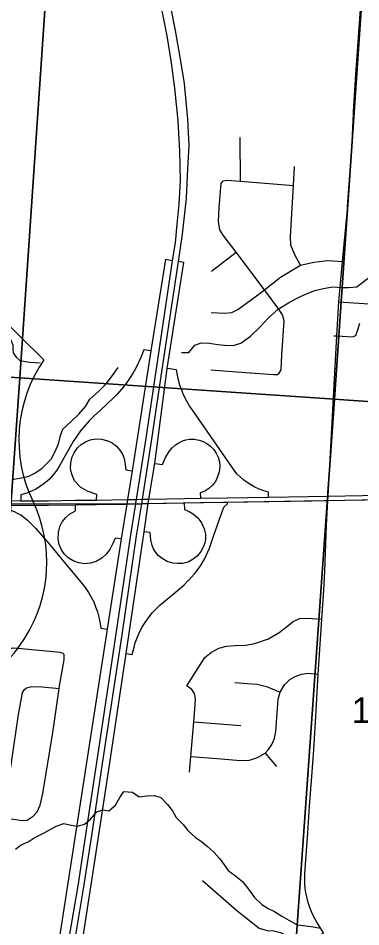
# Model space of a CAD drawing. Extents: x 114604 to 551442, y 316898 to 567001.
# Drawn here: x 248711 to 251666, y 380649 to 388489 of the extents above; entities that cross this region are included whole.
import ezdxf

# ---------------------------------------------------------------- set-up
doc = ezdxf.new("R2010")
doc.units = 0
for name, color, linetype in [('GE_P_Alignment_1000_Bearings', 7, 'Continuous'), ('GE_P_Alignment_1000_Stations', 7, 'Continuous'), ('GE_P_Alignment_100_Cardinal_Points', 7, 'Continuous'), ('GE_P_Alignment_500_Bearings', 7, 'Continuous'), ('GE_P_Alignment_500_Cardinal_Points', 7, 'Continuous'), ('GE_P_Alignment_500_Stations', 7, 'Continuous'), ('PM_P_Cells', 7, 'Continuous'), ('PV_X_Curb', 7, 'Continuous'), ('SN_P_Signs', 7, 'Continuous')]:
    doc.layers.add(name, color=color, linetype=linetype)

msp = doc.modelspace()

# ---------------------------------------------------------------- linework, layer by layer
at = {"layer": 'GE_P_Alignment_1000_Bearings'}
msp.add_lwpolyline([(232892, 384843.7), (237074.9, 384701), (241131.6, 384553), (246968.2, 384346.9), (248348.6, 384299.5), (249786.5, 384301.5), (254141.3, 384374.7), (261362.9, 384568.7), (267424.2, 384761.3)], dxfattribs=at)
at = {"layer": 'GE_P_Alignment_1000_Stations'}
for points in [[(247976, 384330.8), (248053.3, 384338.5), (248230.7, 384338.9), (248623.1, 384327), (248734.4, 384325.8), (248971.9, 384325.4), (249204.5, 384329.2), (249387.3, 384331.9), (249653.2, 384336.8), (249727.8, 384337.7), (249780.9, 384338.6), (249838.3, 384339.6), (250141.8, 384344.9), (250283.3, 384348), (250514.3, 384351.3), (250870.1, 384357), (251384.7, 384365.2), (251679.2, 384371.5), (252178.6, 384377.9), (252252.2, 384355.3)], [(251245.8, 384325.7), (251382.7, 384327.9), (251676.4, 384334.2), (251699.9, 384334.7)], [(247976, 384330.8), (248051.6, 384313.8), (248213.9, 384303.4), (248622.8, 384288.8), (248734.3, 384288.4), (248971.3, 384287), (249204, 384290.8), (249386.7, 384293.5), (249473.4, 384294.7)], [(249473.4, 384294.7), (249646.7, 384297.2), (249721.6, 384298.3), (249774.8, 384299.3), (249832, 384300.8), (250143.2, 384306.6), (250284.7, 384309.7), (250515.7, 384312.9), (250871.6, 384319.5), (251245.8, 384325.7)]]:
    msp.add_lwpolyline(points, dxfattribs=at)
at = {"layer": 'GE_P_Alignment_100_Cardinal_Points'}
for p, q in [((250627.4, 387083.1), (250624.4, 387459.4)), ((250379.5, 386305.6), (250589.6, 386469.7)), ((250225.6, 382418.4), (250632.2, 382385.4)), ((250840.9, 382147.1), (250938, 382033.5))]:
    msp.add_line(p, q, dxfattribs=at)
for points in [[(251146.3, 386358.7), (251097.5, 386447), (251062.4, 386531), (251060.3, 386606.1), (251084.2, 387044.6), (251093.2, 387210.4)], [(250962.4, 385427.8), (250978.5, 385453.8), (250984.9, 385584), (251003.7, 385876.7), (250989.9, 385930.8), (250950.1, 385989.1), (250833.8, 386144.1), (250589.6, 386469.7), (250478.3, 386618), (250450.5, 386664.2), (250438.7, 386736.4), (250443.1, 386854.6), (250461.7, 387063.1), (250477.7, 387085.1)], [(250477.7, 387085.1), (250509.7, 387093), (250627.4, 387083.1), (251084.2, 387044.6)], [(251476, 386042.8), (251867.5, 386016.3), (251893, 386019.6), (251943.4, 386026.1), (252017.5, 386067.9), (252183.8, 386211.7), (252239.9, 386241.6), (252323.9, 386263.4), (252459.8, 386287), (252861.9, 386414.1), (252964.8, 386454.7), (252998, 386467.8), (253169.9, 386491.3), (253277.8, 386491), (253473.7, 386482.3)], [(250374.4, 385948.8), (250494.3, 385944.4), (250554.3, 385950.3), (250606.3, 385976.1), (250798.6, 386115.9), (250833.8, 386144.1), (250972.9, 386255.6), (251146.3, 386358.7), (251260.3, 386383.6), (251377.4, 386398), (251508.2, 386389.9)], [(251433.5, 385749.3), (251460, 385747.5), (251594.9, 385738.5), (251622.9, 385750.4), (251637, 385792.5), (251657.2, 385856.6)], [(248274.2, 385786.9), (248503.3, 385768.2), (248601.2, 385749.9), (248633.1, 385727.7), (248651, 385705.6), (248664.9, 385671.5), (248664.8, 385631.4), (248668.7, 385601.3), (248678.6, 385585.3), (248692.6, 385565.2), (248726.4, 385535), (248808.4, 385522.7), (248900.2, 385516.4)], [(250371, 385455.7), (250596.7, 385436.9), (250912.4, 385415.9), (250948.4, 385415.8), (250962.4, 385427.8)], [(250188.3, 381984.8), (250201.2, 382119.4), (250225.6, 382418.4), (250240.9, 382605.6), (250238.6, 382636.9), (250230.1, 382662), (250207.5, 382696), (250166.2, 382729.1), (250320.7, 382973.1), (250378.1, 383017.8), (250442.6, 383053.9), (250506.6, 383071.7), (250579.1, 383077.8), (250671.8, 383080.6), (250753.2, 383093), (250868.6, 383132.9), (250961.7, 383188), (251037.2, 383246.4), (251083.7, 383282.9), (251137.8, 383308.4), (251202.6, 383313.1), (251331, 383303.6)], [(248405, 382875.1), (248526.1, 382985.7), (248608.6, 383038.8), (248664.7, 383056), (248740.5, 383051), (249069.5, 383018.6), (249097.3, 383010.3), (249107.1, 382998.1)], [(248582.1, 381590.3), (248669.8, 381579.1), (248749.4, 381566), (248789.4, 381569.5), (248839.7, 381602.9), (248874.1, 381640.5), (248900.8, 381698.2), (248924, 381798.2), (249012.9, 382344.1), (249064.3, 382704.2), (249067.7, 382728.1), (249106.5, 382952), (249106.7, 382970.1), (249107.1, 382998.1)], [(250201.2, 382119.4), (250426.5, 382102.3), (250627.4, 382084.2), (250704.7, 382086.8), (250775, 382109), (250840.9, 382147.1), (250868.6, 382180), (250898.3, 382221.4), (250920.2, 382275.2), (250933, 382334.6), (250946.9, 382531.9), (250952.6, 382612.1), (250971, 382673.6), (251007.4, 382738), (251053.8, 382782.2), (251100.3, 382810.5), (251153.2, 382829.7), (251211.7, 382836.4), (251298.3, 382830.1)], [(248582.1, 381590.3), (248654.1, 382066.2), (248713.3, 382482.3), (248739, 382622.2), (248749.6, 382670.2), (248765.9, 382696), (248784.1, 382711.8), (248828.1, 382723.2), (248917.9, 382720), (249064.3, 382704.2)], [(250580, 382756.5), (250688.1, 382749.6), (250772.5, 382741.9), (250853.5, 382721.5), (250971, 382673.6)], [(250299.9, 381049.4), (250597.2, 380789.3), (250789.5, 380637.8), (250858, 380616.2), (250916.4, 380614.6), (250972.8, 380598.9), (251021.3, 380573.1), (251073.8, 380541.3), (251119.3, 380525.7), (251169.5, 380522.2), (251219, 380524.6), (251263.3, 380543.1), (251344.7, 380596.2)]]:
    msp.add_lwpolyline(points, dxfattribs=at)
at = {"layer": 'GE_P_Alignment_500_Bearings'}
for points in [[(251601.5, 387660), (251602.4, 387681.2), (251621.2, 387962), (251684.4, 388852.5), (251757.5, 389880.9), (251780.1, 390229.9), (251804.1, 390581.6), (251823.7, 390941), (251869.1, 391658.5), (251890.1, 392006.9), (251892, 392037.8)], [(251551.9, 386865.6), (251588, 387364), (251601.5, 387660)], [(251382.7, 384327.9), (251384.7, 384365.2), (251460, 385747.5), (251476, 386042.8), (251508.2, 386389.9), (251550, 386839.1), (251551.9, 386865.6)], [(251344.7, 380596.2), (251285.2, 380690.7), (251263.7, 380729.9), (251244.2, 380771.9), (251226.5, 380815.7), (251209.4, 380867.2), (251199, 380907.2), (251191.4, 380946.5), (251186.2, 380979.2), (251183.2, 381018.2), (251181.8, 381060.4), (251182.6, 381103.3), (251185, 381147.9), (251209.9, 381461.1), (251224.3, 381690.1), (251242.7, 381946.8), (251260.9, 382177), (251280.2, 382515.8), (251298.3, 382830.1), (251331, 383303.6), (251346.6, 383555.3), (251356.5, 383719.2), (251369, 384112.4), (251382.7, 384327.9)]]:
    msp.add_lwpolyline(points, dxfattribs=at)
at = {"layer": 'GE_P_Alignment_500_Cardinal_Points'}
for p, q in [((248932.1, 385541.1), (248055.7, 386405)), ((249641.3, 383008.3), (249798, 384058.1)), ((249598.8, 383996.3), (249478.5, 383217.6))]:
    msp.add_line(p, q, dxfattribs=at)
for points in [[(250039.4, 386397.1), (249981.5, 386407.9), (249855.9, 385618.2), (249693.5, 384582.8)], [(249888, 384646.5), (249996.7, 385465.7), (250139.4, 386382.1), (250089.4, 386389.6)], [(249855.9, 385618.2), (249795.8, 385627.2), (249769, 385560.9), (249746.9, 385512.6), (249724.8, 385469.8), (249702.2, 385429.8), (249677, 385389.4), (249647.9, 385346.9), (249618, 385307.2), (249584.7, 385266.8), (249565.6, 385245.4), (249537, 385215), (249420.5, 385106.1), (249366.1, 385057.9), (249322, 385013.8), (249281.5, 384968.6), (249249.3, 384928.7), (249215.7, 384882.6), (249185.4, 384836.2), (249159.3, 384791.8), (249070.7, 384632.4), (249044.3, 384589.5), (249013.1, 384548.4), (248977, 384509.6), (248932.9, 384471.4), (248895.7, 384445.1), (248862.8, 384425.6), (248825.5, 384407.1), (248784.7, 384391), (248734.6, 384375.8), (248734.4, 384325.8)], [(250870.1, 384357), (250868.5, 384399.8), (250828.6, 384411.3), (250788.6, 384425.9), (250751.2, 384443.1), (250717.4, 384461.7), (250684.5, 384483.1), (250653.5, 384506.6), (250624.4, 384532.1), (250600.5, 384556.2), (250579.4, 384580.2), (250218.3, 385104.9), (250189.6, 385145.5), (250165, 385185.6), (250149.2, 385215.2), (250133.7, 385247.9), (250118.5, 385285.1), (250105.3, 385323.7), (250093.3, 385367), (250075.6, 385453.9), (249996.7, 385465.7)], [(249387.3, 384331.9), (249388, 384378.8), (249315.4, 384405.1), (249251.5, 384441.3), (249196.9, 384498.5), (249172.9, 384555.1), (249163.4, 384604.7), (249164.3, 384652.4), (249176.5, 384703.9), (249192.9, 384739.8), (249223, 384781.7), (249253, 384809.7), (249291.6, 384834.2), (249331.8, 384850.1), (249378.6, 384858.9), (249428.9, 384857.7), (249484.1, 384843.5), (249520.6, 384825.4), (249558.7, 384796.5), (249588.8, 384762.6), (249609.9, 384727.5), (249624, 384691.1), (249631.2, 384659.1), (249638.7, 384590.9), (249693.5, 384582.8)], [(249888, 384646.5), (249956.5, 384638.4), (249981.1, 384698.9), (250013.2, 384750.3), (250039.8, 384782.6), (250068.5, 384808.6), (250095.2, 384826.2), (250126.8, 384841.1), (250156.7, 384851), (250189.4, 384855.5), (250229.2, 384856.5), (250271.4, 384848), (250306.3, 384836.1), (250337.8, 384819.9), (250370.4, 384795.1), (250397.5, 384767.4), (250417.9, 384736.5), (250435.6, 384700.4), (250446.3, 384661.8), (250449.8, 384621.1), (250445.5, 384576.4), (250430.9, 384531), (250412.7, 384492.9), (250384.7, 384456.4), (250354.1, 384429.9), (250320.6, 384409.1), (250281.2, 384394.2), (250283.3, 384348)], [(249693.5, 384582.8), (249653.2, 384336.8), (249646.7, 384297.2), (249598.8, 383996.3)], [(249798, 384058.1), (249832, 384300.8), (249838.3, 384339.6), (249888, 384646.5)], [(248622.8, 384288.8), (248622.7, 384252.7), (248675.1, 384231.8), (248707.2, 384216.5), (248732.5, 384203), (248759.5, 384182.6), (248790.7, 384157.7), (248824, 384127), (248861.4, 384088.4), (248974.6, 383955.5), (249122.4, 383778.9), (249253.6, 383620.9), (249288.1, 383576.2), (249316.2, 383534.5), (249340.9, 383493.3), (249362.8, 383451.9), (249378.8, 383411.3), (249394.5, 383365.7), (249407.4, 383321.6), (249415.7, 383281.2), (249423.5, 383226.5), (249478.5, 383217.6)], [(249598.8, 383996.3), (249547.9, 384003.4), (249527.5, 383955.4), (249500, 383903.6), (249470.3, 383863.3), (249432.2, 383829.9), (249384.7, 383801.7), (249334.3, 383785.6), (249282, 383782.5), (249233.5, 383790.5), (249184.3, 383807.9), (249141.9, 383833.4), (249107.5, 383867.6), (249084.2, 383903), (249065.1, 383947.1), (249055.7, 383995.2), (249057.7, 384053), (249070.9, 384102.3), (249090.9, 384142.8), (249121.3, 384180), (249154.5, 384209.9), (249204.1, 384238.1), (249204, 384290.8)], [(250143.2, 384306.6), (250145.3, 384250.1), (250186.1, 384232.5), (250222.1, 384210.9), (250261.1, 384178.6), (250293.1, 384134.8), (250316.3, 384083.9), (250325.4, 384038.3), (250325.4, 383991.6), (250320.3, 383963.8), (250311.6, 383936.6), (250285.5, 383887.6), (250253.2, 383848.5), (250219.1, 383820.6), (250176.6, 383796.2), (250130.6, 383785.2), (250086.9, 383783), (250043.8, 383787.2), (249995.8, 383802.3), (249951.9, 383825.9), (249919.4, 383854.1), (249896.8, 383879), (249877.2, 383910.1), (249865.9, 383939.3), (249854.4, 383987.7), (249849.4, 384051.2), (249798, 384058.1)], [(250178.9, 383637.5), (250203, 383661.9), (250232, 383695.9), (250262.4, 383735.1), (250289.3, 383774), (250320.6, 383826.2), (250361.8, 383917.8), (250393.2, 384011.1), (250447.1, 384165.9), (250469, 384229.4), (250485.4, 384269.3), (250516.6, 384297.8), (250515.7, 384312.9)], [(249641.3, 383008.3), (249693.3, 382999.8), (249711, 383062), (249720.9, 383098.3), (249738, 383143.7), (249754, 383183.6), (249778.4, 383230.8), (249806, 383276), (249834.3, 383314.9), (249867.4, 383358), (249900, 383392.4), (249932.1, 383424.3), (250012.9, 383491.5), (250100.5, 383562.8), (250142.1, 383599.4), (250174.9, 383633.4), (250178.9, 383637.5)], [(249478.5, 383217.6), (248998, 380116.3), (248895, 379534.8), (248816.1, 379168.6), (248709.8, 378830)], [(249027.9, 379277.9), (249103.8, 379549.7), (249157.3, 379835), (249202.8, 380116.2), (249369.8, 381197.4), (249493.7, 382005.5), (249641.3, 383008.3)]]:
    msp.add_lwpolyline(points, dxfattribs=at)
for centre, start, end in [((249935.1, 384849.6), 145.41379, 205.86759), ((247740.1, 383792), 269.77645, 25.5828)]:
    msp.add_arc(centre, 1218.2, start, end, dxfattribs=at)
at = {"layer": 'GE_P_Alignment_500_Stations'}
msp.add_line((250057, 386502.4), (250039.4, 386397.1), dxfattribs=at)
for points in [[(249617.4, 389549.7), (249710.4, 389337.3), (249804.3, 389067.5), (249895.2, 388766.3), (249952, 388539.1), (249992.2, 388335.7), (250030.3, 388104.4), (250058.4, 387885.1), (250087.9, 387603.7), (250101.5, 387340.7), (250106.8, 387088.6), (250096.2, 386885.2), (250080.1, 386712.2)], [(250025.3, 388587.7), (250065.5, 388384.3), (250107.1, 388135.5), (250142.3, 387924.9), (250171.1, 387619.4), (250183.2, 387390.2), (250171.9, 387188.6), (250159.8, 386937.2), (250125, 386625.4), (250089.4, 386389.6), (249950.3, 385457.7), (249861, 384857.7), (249780.9, 384338.6), (249774.8, 384299.3), (249728.3, 384023.4), (249604.4, 383169.9), (249436.1, 382059.1), (249342.4, 381436.2), (249274.3, 380994.6), (249204, 380578.7)], [(250080.1, 386712.2), (250064.9, 386549.8), (250057, 386502.4)], [(250039.4, 386397.1), (249900.2, 385465.2), (249811, 384865.2), (249727.8, 384337.7), (249723.2, 384308.2)], [(249723.2, 384308.2), (249721.6, 384298.3), (249678.2, 384030.9), (249554.4, 383177.4), (249386.1, 382066.6), (249292.4, 381443.7), (249224.3, 381002), (249154, 380586.2), (249081.8, 380116), (249020.3, 379728.8), (248965.8, 379486.7), (248903.7, 379249.8), (248840.1, 379058), (248770.7, 378847.9), (248689.6, 378632.1), (248607.1, 378452), (248515.6, 378261), (248398.4, 378041.3), (248293.7, 377863.4), (248163.7, 377659.4), (247971.6, 377389), (247842.6, 377224.9), (247667.2, 377020.3), (247504.3, 376856.2)]]:
    msp.add_lwpolyline(points, dxfattribs=at)
at = {"layer": 'PM_P_Cells'}
for points in [[(250118.3, 385603.6), (250182.2, 385605.6), (250234.1, 385667.8), (250289.9, 385687.9), (250357.8, 385684), (250431.7, 385674), (250491.6, 385668.1), (250565.5, 385664.2), (250631.4, 385684.3), (250715.2, 385744.5), (250795, 385822.7), (250870.8, 385903), (250952.5, 385977.2), (251042.3, 386033.4), (251100.2, 386065.5), (251152.1, 386089.7), (251202, 386113.8), (251269.8, 386139.9), (251343.7, 386156), (251421.6, 386172.1), (251507.4, 386166.2), (251559.4, 386164.2), (251631.2, 386172.3), (251758.6, 386268.1)], [(248657.9, 384509.8), (248737.8, 384521.9), (248801.6, 384538), (248853.5, 384564.1), (248917.4, 384606.3), (248995.2, 384684.5), (249031, 384750.7), (249058.9, 384816.8), (249076.8, 384889), (249096.7, 384943.1), (249166.5, 385009.4), (249234.3, 385073.5), (249292.2, 385139.7), (249330, 385201.9), (249405.8, 385272.1), (249469.7, 385334.3), (249523.5, 385406.5), (249573.3, 385474.7)], [(248687.4, 381319.2), (248737.2, 381355.4), (248797.1, 381383.5), (248849, 381415.6), (248934.8, 381459.8), (248986.7, 381489.9), (249038.6, 381518), (249104.4, 381540.2), (249168.3, 381526.2), (249222.3, 381518.2), (249284.1, 381536.3), (249334, 381578.5), (249387.9, 381640.7), (249439.8, 381658.8), (249491.7, 381650.8), (249551.5, 381699), (249587.4, 381765.2), (249623.3, 381817.3), (249697.2, 381811.4), (249753.1, 381769.4), (249819, 381779.5), (249886.9, 381783.5), (249940.8, 381765.6), (249998.8, 381703.5), (250040.8, 381649.4), (250074.8, 381593.3), (250132.8, 381531.3), (250174.8, 381479.2), (250240.7, 381421.1), (250292.7, 381385.1), (250344.6, 381343.1), (250396.6, 381297), (250448.6, 381235), (250486.6, 381184.9), (250522.6, 381134.8), (250574.5, 381098.8), (250646.5, 381038.8), (250696.5, 380974.7), (250748.4, 380902.6), (250812.4, 380840.5), (250866.4, 380808.5), (250920.3, 380782.5), (250984.2, 380742.5), (251044.2, 380706.5), (251116.1, 380666.5), (251170, 380660.5), (251237.9, 380650.6), (251321.8, 380636.6)]]:
    msp.add_lwpolyline(points, dxfattribs=at)
at = {"layer": 'SN_P_Signs'}
for points in [[(249080.6, 390631), (248724.6, 385384.8), (246066.4, 385563.1), (246433.1, 390806.1)], [(251798.5, 390450.5), (251439.1, 385201), (248724.6, 385384.8), (249080.6, 390631)], [(254478.9, 390267.6), (254163, 385009.4), (251439.1, 385201), (251798.5, 390450.5)], [(246066.4, 385563.1), (248724.6, 385384.8), (248354.5, 380164.5), (245687.3, 380353)], [(248724.6, 385384.8), (251439.1, 385201), (251069.4, 379973.5), (248354.5, 380164.5)], [(251439.1, 385201), (254163, 385009.4), (253786.9, 379769.1), (251069.4, 379973.5)]]:
    msp.add_lwpolyline(points, close=True, dxfattribs=at)

# ---------------------------------------------------------------- texts
at = {"layer": 'PV_X_Curb'}
msp.add_text('14', height=221.01, rotation=0.41482, dxfattribs=at).set_placement((251588, 382407.3))

doc.saveas('drawing.dxf')
